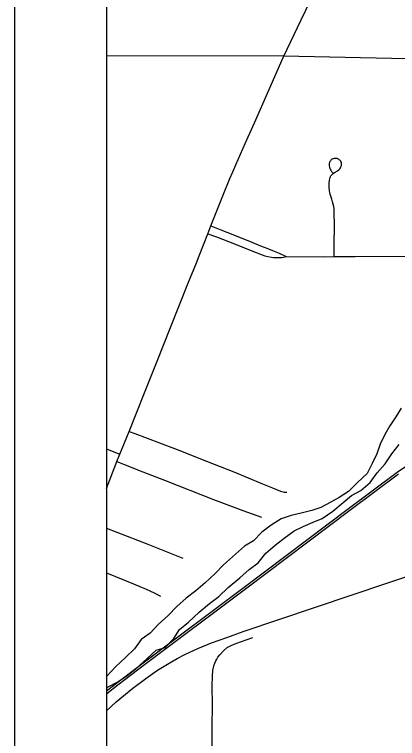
# Model space of a CAD drawing. Extents: x 0 to 34, y 0 to 22.
# Drawn here: x 2 to 2.417, y 14.621 to 15.41 of the extents above; entities that cross this region are included whole.
import ezdxf

# ---------------------------------------------------------------- set-up
doc = ezdxf.new("R2010")
doc.units = 0
for name, color, linetype in [('GM_X_City_Street', 7, 'Continuous'), ('GM_X_Corporation', 7, 'Continuous'), ('GM_X_Major_River', 7, 'Continuous'), ('GM_X_Rail_Line', 7, 'Continuous'), ('GM_X_State_Route', 7, 'Continuous'), ('SH_Data', 7, 'Continuous')]:
    doc.layers.add(name, color=color, linetype=linetype)

msp = doc.modelspace()

# ---------------------------------------------------------------- linework, layer by layer
at = {"layer": 'GM_X_City_Street'}
for points in [[(2.34783, 15.14651), (2.34787, 15.15384), (2.34804, 15.1856), (2.34799, 15.18962), (2.34789, 15.19533), (2.3477, 15.19862), (2.34735, 15.20117), (2.34688, 15.20374), (2.34614, 15.20634), (2.34533, 15.2091), (2.34355, 15.21445), (2.34276, 15.2182), (2.3424, 15.222), (2.34238, 15.22641), (2.34273, 15.22962), (2.34351, 15.23276), (2.34391, 15.23376), (2.34435, 15.23463), (2.34519, 15.23577), (2.34594, 15.2365), (2.34669, 15.23715), (2.3489, 15.23856), (2.35154, 15.24002), (2.35289, 15.24106), (2.35354, 15.24169), (2.35402, 15.24231), (2.35472, 15.24327), (2.35525, 15.24422), (2.35557, 15.24497), (2.35584, 15.24574), (2.35594, 15.2466), (2.35593, 15.24729), (2.3558, 15.2483), (2.35535, 15.24954), (2.3549, 15.25032), (2.35385, 15.25158), (2.35331, 15.25208), (2.35254, 15.25259), (2.35182, 15.25296), (2.35105, 15.25324), (2.35021, 15.25341), (2.34944, 15.25351), (2.3478, 15.25341), (2.34691, 15.25319), (2.34625, 15.25293), (2.34544, 15.25251), (2.34486, 15.2521), (2.34422, 15.25149), (2.34372, 15.25094), (2.34327, 15.25025), (2.34287, 15.24954), (2.34258, 15.24881), (2.34239, 15.24798), (2.34228, 15.24635), (2.34239, 15.24531), (2.34264, 15.24412), (2.34339, 15.24194), (2.34414, 15.24054), (2.34501, 15.23929), (2.34602, 15.23814), (2.34653, 15.23752)], [(2.21377, 15.17992), (2.22448, 15.17569), (2.2374, 15.17058), (2.25829, 15.16219), (2.26781, 15.15834), (2.27442, 15.15564), (2.2806, 15.15301), (2.28796, 15.15008), (2.29572, 15.14671)], [(2.2104, 15.1714), (2.21963, 15.16796), (2.23277, 15.16305), (2.26289, 15.15094), (2.26651, 15.14939), (2.26938, 15.14827), (2.27248, 15.14736), (2.27568, 15.14661), (2.27951, 15.14592), (2.28197, 15.14565), (2.28522, 15.14544), (2.28788, 15.14547), (2.29092, 15.14567), (2.29321, 15.14602), (2.29572, 15.14671)], [(2.29572, 15.14671), (2.33638, 15.14643), (2.34783, 15.14651), (2.37055, 15.14664), (2.4274, 15.14698), (2.4739, 15.14725), (2.49873, 15.14775), (2.51169, 15.14777), (2.52162, 15.14742), (2.5252, 15.14726), (2.53004, 15.14679), (2.53818, 15.14546), (2.56081, 15.14163), (2.58103, 15.1382), (2.60676, 15.13387), (2.63518, 15.12911)], [(2.12476, 14.95599), (2.13107, 14.95361), (2.15764, 14.94371), (2.18163, 14.93444), (2.20238, 14.92633), (2.23858, 14.9119), (2.26971, 14.89892), (2.28069, 14.89452), (2.28933, 14.8911), (2.29098, 14.89058), (2.29341, 14.89002), (2.29479, 14.88984), (2.29631, 14.88977)], [(2.1, 14.93708), (2.10803, 14.93382), (2.11466, 14.93114)], [(2.11146, 14.92327), (2.11865, 14.92037), (2.13951, 14.91194), (2.16328, 14.90285), (2.21659, 14.88202), (2.24844, 14.86998), (2.26886, 14.86264)], [(2.1, 14.85063), (2.14491, 14.8332), (2.18302, 14.81778)], [(2.1, 14.80197), (2.12953, 14.7899), (2.1388, 14.7861), (2.14259, 14.78445), (2.15267, 14.77969), (2.15868, 14.77664)], [(2.21465, 14.5315), (2.21468, 14.53575), (2.21492, 14.5683), (2.21508, 14.59026), (2.21511, 14.59253), (2.21511, 14.59687), (2.21515, 14.60743), (2.21523, 14.63415), (2.21533, 14.65801), (2.21519, 14.67838), (2.21534, 14.68938), (2.21587, 14.69547), (2.21704, 14.70079), (2.2179, 14.7037), (2.21895, 14.70595), (2.22015, 14.70805), (2.22138, 14.71011), (2.2233, 14.71269), (2.22764, 14.71747), (2.23144, 14.72047), (2.23561, 14.72294), (2.24065, 14.72514), (2.25945, 14.73154)]]:
    msp.add_lwpolyline(points, dxfattribs=at)
at = {"layer": 'GM_X_Corporation'}
for points in [[(4.71799, 17.49624), (3.7119, 17.4934), (3.58006, 17.49243), (3.4708, 17.4915), (3.04564, 17.48944), (2.63524, 17.49292), (2.58119, 17.49248), (2.14492, 17.48819), (2.1, 17.48755), (2.1, 14.1), (5.03982, 14.1)], [(3.04149, 14.59789), (3.0387, 14.62015), (3.02618, 14.80637), (3.03033, 15.26805), (3.01746, 15.27963), (2.99895, 15.29865), (2.98348, 15.32336), (2.97254, 15.34387), (2.9544, 15.35796), (2.93094, 15.36487), (2.90444, 15.36647), (2.87073, 15.36658), (2.82874, 15.37999), (2.78483, 15.38696), (2.74887, 15.39124), (2.72005, 15.37085), (2.71225, 15.3557), (2.29263, 15.36476), (2.1, 15.36512), (2.1, 14.1), (3.46028, 14.1)]]:
    msp.add_lwpolyline(points, dxfattribs=at)
at = {"layer": 'GM_X_Major_River'}
for points in [[(2.42056, 14.9813), (2.41495, 14.97178), (2.40821, 14.96224), (2.40299, 14.95272), (2.39777, 14.94206), (2.39407, 14.93179), (2.38923, 14.92114), (2.38364, 14.91009), (2.37311, 14.90053), (2.36335, 14.8906), (2.35318, 14.88407), (2.34339, 14.87868), (2.33321, 14.8733), (2.32339, 14.86981), (2.31206, 14.86707), (2.30111, 14.86433), (2.29016, 14.86083), (2.27924, 14.85392), (2.26908, 14.84626), (2.26007, 14.8367), (2.25027, 14.83094), (2.2405, 14.82214)], [(2.1, 14.6761), (2.10196, 14.67771), (2.11252, 14.6831), (2.12268, 14.69001), (2.13284, 14.69805), (2.14411, 14.70838), (2.15426, 14.71756), (2.16408, 14.72067), (2.17346, 14.7306), (2.17944, 14.74013), (2.18922, 14.74817), (2.20087, 14.75926), (2.21215, 14.76845), (2.22231, 14.77611), (2.23245, 14.78605), (2.24524, 14.79639), (2.25539, 14.80557), (2.26517, 14.81285), (2.27342, 14.82353), (2.28357, 14.83195), (2.29335, 14.83962), (2.30426, 14.84766), (2.31407, 14.85229), (2.325, 14.85731), (2.33482, 14.86117), (2.34649, 14.86923), (2.36679, 14.88607), (2.37697, 14.89184), (2.38712, 14.90026), (2.39461, 14.91094), (2.40324, 14.92087), (2.41072, 14.93154), (2.41859, 14.94184)], [(2.2405, 14.82214), (2.22734, 14.81066), (2.21833, 14.80111), (2.20743, 14.79117), (2.19728, 14.78237), (2.18675, 14.77432), (2.1766, 14.76514), (2.16721, 14.75559), (2.15632, 14.74564), (2.14768, 14.73609), (2.1379, 14.72919), (2.1304, 14.71927), (2.12064, 14.70971), (2.10974, 14.69939), (2.10036, 14.68946), (2.1, 14.68925)]]:
    msp.add_lwpolyline(points, dxfattribs=at)
at = {"layer": 'GM_X_Rail_Line'}
for points in [[(2.1, 14.65166), (2.11045, 14.66133), (2.12868, 14.67622), (2.14274, 14.68674), (2.15555, 14.6958), (2.16836, 14.70351), (2.17711, 14.70862), (2.18534, 14.71289), (2.1994, 14.71955), (2.2144, 14.7258), (2.23096, 14.73163), (2.24878, 14.73808), (2.64228, 14.87058), (2.95473, 14.97765), (3.00083, 14.99325), (3.06629, 15.01534)], [(2.43566, 14.92445), (2.41635, 14.9113), (2.36357, 14.87178), (2.25, 14.78598), (2.13992, 14.70352), (2.12637, 14.69319), (2.11089, 14.68133), (2.1, 14.67298)], [(2.41771, 14.9094), (2.36498, 14.86992), (2.25141, 14.78412), (2.14133, 14.70166), (2.1278, 14.69134), (2.11231, 14.67948), (2.10032, 14.67027), (2.1, 14.67001)]]:
    msp.add_lwpolyline(points, dxfattribs=at)
at = {"layer": 'GM_X_State_Route'}
for points in [[(2.29243, 15.36329), (2.29284, 15.3642), (2.31195, 15.40439), (2.3364, 15.45619)], [(2.20081, 15.14722), (2.2104, 15.1714), (2.21377, 15.17992), (2.22668, 15.21279), (2.23418, 15.23146), (2.23739, 15.23886), (2.24085, 15.24659), (2.24595, 15.25827), (2.25105, 15.26986), (2.26099, 15.29233), (2.29243, 15.36329)], [(2.1, 14.89401), (2.10368, 14.90321), (2.11146, 14.92327), (2.11466, 14.93114), (2.12476, 14.95599), (2.14131, 14.9981), (2.1553, 15.03255), (2.16971, 15.06915), (2.18864, 15.11692), (2.19787, 15.13978), (2.20081, 15.14722)]]:
    msp.add_lwpolyline(points, dxfattribs=at)
at = {"layer": 'SH_Data'}
for p, q in [((2, 21), (2, 14)), ((2.1, 20.9), (2.1, 14.1))]:
    msp.add_line(p, q, dxfattribs=at)

doc.saveas('drawing.dxf')
